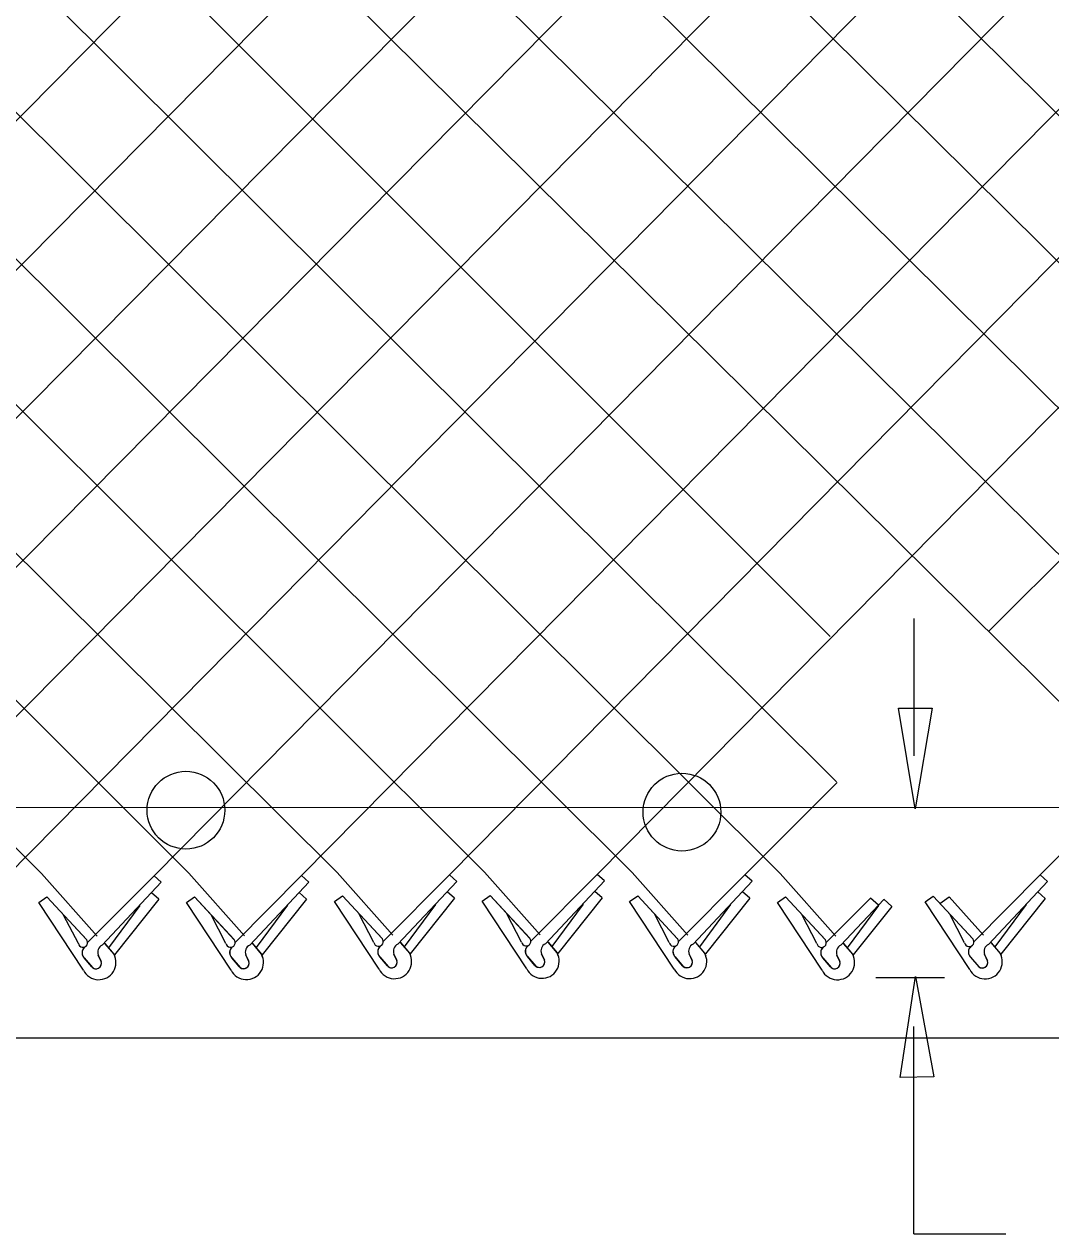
# Model space of a CAD drawing. Extents: x 0 to 2.85, y -0.1 to 1.83.
# Drawn here: x 1.8942 to 1.9503, y 0.7949 to 0.8609 of the extents above; entities that cross this region are included whole.
import ezdxf

# ---------------------------------------------------------------- set-up
doc = ezdxf.new("R2010")
doc.units = 0
for name, color, linetype in [('CT_Dimensions', 7, 'Continuous'), ('sb_Chainlink Fence', 7, 'Continuous'), ('sb_Existing Structural Steel', 7, 'Continuous')]:
    doc.layers.add(name, color=color, linetype=linetype)

msp = doc.modelspace()

# ---------------------------------------------------------------- linework, layer by layer
at = {"layer": 'CT_Dimensions'}
for p, q in [((1.9427963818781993, 0.8209455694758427), (1.9427963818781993, 0.8284403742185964)), ((1.9406997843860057, 0.8088609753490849), (1.9444581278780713, 0.8088609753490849)), ((1.9427787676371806, 0.7948812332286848), (1.9427787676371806, 0.8061901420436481)), ((1.9427787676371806, 0.7948812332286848), (1.947806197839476, 0.7948812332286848))]:
    msp.add_line(p, q, dxfattribs=at)
for points in [[(1.943772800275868, 0.8235584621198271), (1.9428567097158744, 0.8180619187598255), (1.9419406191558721, 0.8235584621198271)], [(1.9420370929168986, 0.8034102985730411), (1.9428693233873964, 0.8089201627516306), (1.9438690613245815, 0.8034382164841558)]]:
    msp.add_lwpolyline(points, close=True, dxfattribs=at)
at = {"layer": 'sb_Chainlink Fence'}
for p, q in [((1.816362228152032, 0.925117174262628), (1.927418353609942, 0.8145962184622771)), ((1.8244083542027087, 0.9251320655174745), (1.935480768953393, 0.814536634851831)), ((1.83249115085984, 0.9251102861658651), (1.9385650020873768, 0.8195307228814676)), ((1.8405325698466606, 0.9251298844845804), (1.938208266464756, 0.8274684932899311)), ((1.848626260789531, 0.9250972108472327), (1.9600487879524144, 0.8146849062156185)), ((1.946877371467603, 0.8277541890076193), (2.0446096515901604, 0.925266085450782)), ((1.917454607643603, 0.8144654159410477), (2.0254001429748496, 0.9238010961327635)), ((1.9496815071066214, 0.8144543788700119), (2.057048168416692, 0.9232390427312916)), ((1.8852044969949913, 0.8144268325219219), (1.9920955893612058, 0.9224340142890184)), ((1.8932669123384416, 0.8143672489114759), (1.999919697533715, 0.9224340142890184)), ((1.901323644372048, 0.8144120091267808), (2.008211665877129, 0.9225937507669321)), ((1.909376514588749, 0.814417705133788), (2.0162685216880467, 0.9225907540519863)), ((1.925508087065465, 0.8144858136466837), (2.032399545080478, 0.9226209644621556)), ((1.8530147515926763, 0.8144120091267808), (1.9599034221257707, 0.9223433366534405)), ((1.8610676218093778, 0.814417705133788), (1.967960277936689, 0.9223403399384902)), ((1.8690967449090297, 0.8144230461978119), (1.976013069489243, 0.9223763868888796)), ((1.8771502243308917, 0.8144434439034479), (1.9840421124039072, 0.922412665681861)), ((1.7882001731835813, 0.921315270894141), (1.895179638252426, 0.8145390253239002)), ((1.7962530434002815, 0.9213095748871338), (1.9032325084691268, 0.8145447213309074)), ((1.8038732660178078, 0.9213095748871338), (1.9113106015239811, 0.8145924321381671)), ((1.8123356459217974, 0.9212838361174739), (1.9193640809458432, 0.8146128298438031)), ((1.86069350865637, 0.9212414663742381), (1.9681030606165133, 0.8146682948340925)), ((1.8687477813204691, 0.9212580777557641), (1.9761654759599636, 0.8146087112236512)), ((1.8848044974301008, 0.9212034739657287), (1.992275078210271, 0.8146591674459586)), ((1.8805299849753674, 0.9173765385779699), (1.9842222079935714, 0.8146534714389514)), ((1.9335623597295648, 0.8144692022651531), (1.9386057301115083, 0.8195011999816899)), ((1.895179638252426, 0.8145390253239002), (1.898214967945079, 0.8111213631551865)), ((1.8976962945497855, 0.8107692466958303), (1.901323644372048, 0.8144120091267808)), ((1.9017194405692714, 0.8140533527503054), (1.901323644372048, 0.8144120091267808)), ((1.9032325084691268, 0.8145447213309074), (1.9062678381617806, 0.8111270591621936)), ((1.9057491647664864, 0.8107749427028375), (1.909376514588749, 0.814417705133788)), ((1.9097723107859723, 0.8140590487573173), (1.909376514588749, 0.814417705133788)), ((1.9113106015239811, 0.8145924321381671), (1.914345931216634, 0.8111747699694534)), ((1.9138272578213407, 0.8108226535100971), (1.917454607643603, 0.8144654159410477)), ((1.917850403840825, 0.8141067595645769), (1.917454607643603, 0.8144654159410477)), ((1.9193640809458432, 0.8146128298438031), (1.9223994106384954, 0.8111951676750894)), ((1.9218807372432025, 0.8108430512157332), (1.925508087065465, 0.8144858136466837)), ((1.9259038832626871, 0.8141271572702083), (1.925508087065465, 0.8144858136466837)), ((1.927418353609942, 0.8145962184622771), (1.930453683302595, 0.8111785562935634)), ((1.9299350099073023, 0.8108264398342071), (1.9335623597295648, 0.8144692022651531)), ((1.9339581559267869, 0.8141105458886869), (1.9335623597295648, 0.8144692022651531)), ((1.935480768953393, 0.814536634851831), (1.9385160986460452, 0.8111189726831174)), ((1.9460541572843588, 0.8108116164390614), (1.9496815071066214, 0.8144543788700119)), ((1.9500773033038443, 0.8140957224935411), (1.9496815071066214, 0.8144543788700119)), ((1.8984940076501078, 0.8106267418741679), (1.9017194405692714, 0.8140533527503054)), ((1.9065468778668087, 0.8106324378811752), (1.9097723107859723, 0.8140590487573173)), ((1.914624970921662, 0.8106801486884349), (1.917850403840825, 0.8141067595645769)), ((1.9226784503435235, 0.810700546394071), (1.9259038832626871, 0.8141271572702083)), ((1.9257695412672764, 0.8132011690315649), (1.9253737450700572, 0.8135598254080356)), ((1.9307327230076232, 0.8106839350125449), (1.9339581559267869, 0.8141105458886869)), ((1.9468518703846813, 0.810669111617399), (1.9500773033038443, 0.8140957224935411)), ((1.8950355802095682, 0.8129514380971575), (1.895481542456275, 0.8132561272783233)), ((1.8974720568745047, 0.8092625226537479), (1.8950355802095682, 0.8129514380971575)), ((1.895481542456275, 0.8132561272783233), (1.897637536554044, 0.8109324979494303)), ((1.895481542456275, 0.8132561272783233), (1.8976513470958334, 0.8109187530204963)), ((1.9015850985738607, 0.8131273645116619), (1.8991722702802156, 0.8100926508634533)), ((1.9015850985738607, 0.8131273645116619), (1.9011893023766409, 0.8134860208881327)), ((1.903088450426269, 0.8129571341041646), (1.9035344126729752, 0.8132618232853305)), ((1.9055249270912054, 0.809268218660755), (1.903088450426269, 0.8129571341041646)), ((1.9035344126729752, 0.8132618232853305), (1.905690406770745, 0.8109381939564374)), ((1.9035344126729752, 0.8132618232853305), (1.9057042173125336, 0.8109244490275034)), ((1.909637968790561, 0.8131330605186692), (1.9072251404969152, 0.8100983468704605)), ((1.909637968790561, 0.8131330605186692), (1.9092421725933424, 0.8134917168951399)), ((1.9111665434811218, 0.8130048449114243), (1.9116125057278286, 0.8133095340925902)), ((1.9136030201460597, 0.8093159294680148), (1.9111665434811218, 0.8130048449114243)), ((1.9116125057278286, 0.8133095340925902), (1.9137684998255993, 0.8109859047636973)), ((1.9116125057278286, 0.8133095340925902), (1.913782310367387, 0.8109721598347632)), ((1.9177160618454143, 0.8131807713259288), (1.9153032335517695, 0.8101460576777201)), ((1.9177160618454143, 0.8131807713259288), (1.9173202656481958, 0.8135394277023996)), ((1.9192200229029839, 0.8130252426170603), (1.9196659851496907, 0.8133299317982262)), ((1.921656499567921, 0.8093363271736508), (1.9192200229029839, 0.8130252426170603)), ((1.9196659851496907, 0.8133299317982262), (1.9218219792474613, 0.8110063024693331)), ((1.9196659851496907, 0.8133299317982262), (1.921835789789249, 0.8109925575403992)), ((1.9257695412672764, 0.8132011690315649), (1.9233567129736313, 0.8101664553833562)), ((1.9272742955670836, 0.8130086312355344), (1.9277202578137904, 0.8133133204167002)), ((1.9297107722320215, 0.8093197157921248), (1.9272742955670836, 0.8130086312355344)), ((1.9277202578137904, 0.8133133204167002), (1.9298762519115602, 0.8109896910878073)), ((1.9277202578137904, 0.8133133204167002), (1.9298900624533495, 0.8109759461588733)), ((1.9338238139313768, 0.8131845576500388), (1.931410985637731, 0.8101498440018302)), ((1.9338238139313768, 0.8131845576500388), (1.933428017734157, 0.8135432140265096)), ((1.935336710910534, 0.812949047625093), (1.9357826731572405, 0.8132537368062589)), ((1.9377731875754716, 0.8092601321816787), (1.935336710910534, 0.812949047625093)), ((1.9357826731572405, 0.8132537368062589), (1.9379386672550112, 0.8109301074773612)), ((1.9357826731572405, 0.8132537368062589), (1.9379524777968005, 0.8109163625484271)), ((1.9379974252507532, 0.8107668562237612), (1.9404144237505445, 0.8131941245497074)), ((1.9387951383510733, 0.8106243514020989), (1.9411463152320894, 0.8131221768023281)), ((1.9408503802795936, 0.8127990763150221), (1.9404144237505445, 0.8131941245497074)), ((1.9415760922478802, 0.8127349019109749), (1.9411378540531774, 0.8131320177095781)), ((1.9433985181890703, 0.8129972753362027), (1.9438394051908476, 0.8132984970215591)), ((1.945829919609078, 0.8093048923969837), (1.9434001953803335, 0.8129835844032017)), ((1.9438394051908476, 0.8132984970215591), (1.9459953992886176, 0.8109748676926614)), ((1.9438394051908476, 0.8132984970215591), (1.9460092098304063, 0.8109611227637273)), ((1.9441995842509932, 0.8129070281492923), (1.944713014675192, 0.8132578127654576)), ((1.944713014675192, 0.8132578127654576), (1.946572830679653, 0.8111637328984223)), ((1.9499429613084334, 0.813169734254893), (1.9475301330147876, 0.8101350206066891)), ((1.9499429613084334, 0.813169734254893), (1.949547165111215, 0.8135283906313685)), ((1.8971946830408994, 0.8107180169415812), (1.8963830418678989, 0.8122695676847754)), ((1.9005460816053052, 0.8127953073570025), (1.8988490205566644, 0.8104853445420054)), ((1.905247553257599, 0.8107237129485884), (1.9044359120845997, 0.8122752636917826)), ((1.908598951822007, 0.8128010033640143), (1.9069018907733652, 0.8104910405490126)), ((1.913325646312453, 0.810771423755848), (1.912514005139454, 0.8123229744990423)), ((1.9166770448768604, 0.812848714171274), (1.914979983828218, 0.8105387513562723)), ((1.9213791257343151, 0.8107918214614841), (1.9205674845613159, 0.8123433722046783)), ((1.9247305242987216, 0.8128691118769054), (1.92303346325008, 0.8105591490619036)), ((1.9294333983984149, 0.810775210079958), (1.928621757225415, 0.8123267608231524)), ((1.9327847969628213, 0.8128525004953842), (1.9310877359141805, 0.8105425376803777)), ((1.9374958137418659, 0.810715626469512), (1.936684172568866, 0.8122671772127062)), ((1.9408472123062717, 0.812792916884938), (1.9391501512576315, 0.8104829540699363)), ((1.9415760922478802, 0.8127349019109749), (1.939473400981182, 0.8100902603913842)), ((1.9455525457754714, 0.8107603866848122), (1.9447409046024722, 0.8123119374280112)), ((1.9489039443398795, 0.8128376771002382), (1.947206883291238, 0.8105277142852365)), ((1.8986291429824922, 0.8107222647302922), (1.8991243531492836, 0.8101360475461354)), ((1.8986357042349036, 0.8107133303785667), (1.8991268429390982, 0.8101340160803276)), ((1.9066820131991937, 0.8107279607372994), (1.9071772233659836, 0.8101417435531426)), ((1.9066885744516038, 0.8107190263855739), (1.907179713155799, 0.8101397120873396)), ((1.9147601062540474, 0.810775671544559), (1.9152553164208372, 0.8101894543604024)), ((1.914766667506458, 0.8107667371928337), (1.9152578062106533, 0.8101874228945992)), ((1.9228135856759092, 0.8107960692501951), (1.923308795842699, 0.8102098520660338)), ((1.9228201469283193, 0.8107871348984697), (1.9233112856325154, 0.8102078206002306)), ((1.9308678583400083, 0.810779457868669), (1.9313630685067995, 0.8101932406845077)), ((1.9308744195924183, 0.8107705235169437), (1.9313655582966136, 0.8101912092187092)), ((1.9389302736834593, 0.810719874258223), (1.9394254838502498, 0.8101336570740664)), ((1.9389368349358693, 0.8107109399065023), (1.9394279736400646, 0.8101316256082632)), ((1.9469870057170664, 0.8107646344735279), (1.9474822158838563, 0.8101784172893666)), ((1.9469935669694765, 0.8107557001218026), (1.9474847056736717, 0.8101763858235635)), ((1.897923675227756, 0.8094475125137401), (1.8975196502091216, 0.8099312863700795)), ((1.8975196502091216, 0.8099312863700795), (1.897964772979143, 0.8094042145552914)), ((1.8984457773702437, 0.8097330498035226), (1.8982822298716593, 0.8100873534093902)), ((1.8982828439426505, 0.8100747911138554), (1.898445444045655, 0.8097410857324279)), ((1.8991243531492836, 0.8101360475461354), (1.8991607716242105, 0.8100679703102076)), ((1.8991607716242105, 0.8100679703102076), (1.8991918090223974, 0.8099951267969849)), ((1.9059765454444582, 0.8094532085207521), (1.9055725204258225, 0.8099369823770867)), ((1.9055725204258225, 0.8099369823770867), (1.9060176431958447, 0.8094099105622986)), ((1.9064986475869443, 0.8097387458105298), (1.90633510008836, 0.8100930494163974)), ((1.9063357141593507, 0.8100804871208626), (1.9064983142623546, 0.809746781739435)), ((1.9071772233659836, 0.8101417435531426), (1.9072136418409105, 0.8100736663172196)), ((1.9072136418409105, 0.8100736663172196), (1.9072446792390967, 0.8100008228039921)), ((1.914054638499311, 0.8095009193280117), (1.9136506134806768, 0.8099846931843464)), ((1.9136506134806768, 0.8099846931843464), (1.914095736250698, 0.8094576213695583)), ((1.9145767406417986, 0.8097864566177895), (1.914413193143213, 0.8101407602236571)), ((1.914413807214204, 0.8101281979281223), (1.9145764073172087, 0.8097944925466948)), ((1.9152553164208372, 0.8101894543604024), (1.915291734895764, 0.8101213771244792)), ((1.915291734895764, 0.8101213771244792), (1.915322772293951, 0.8100485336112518)), ((1.922108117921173, 0.809521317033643), (1.9217040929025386, 0.8100050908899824)), ((1.9217040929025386, 0.8100050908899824), (1.9221492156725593, 0.8094780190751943)), ((1.9226302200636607, 0.8098068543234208), (1.9224666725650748, 0.8101611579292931)), ((1.9224672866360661, 0.8101485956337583), (1.9226298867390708, 0.8098148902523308)), ((1.923308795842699, 0.8102098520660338), (1.9233452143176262, 0.8101417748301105)), ((1.9233452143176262, 0.8101417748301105), (1.923376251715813, 0.8100689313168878)), ((1.9301623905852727, 0.8095047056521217), (1.9297583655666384, 0.8099884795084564)), ((1.9297583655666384, 0.8099884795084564), (1.930203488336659, 0.8094614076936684)), ((1.9306844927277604, 0.8097902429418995), (1.9305209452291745, 0.8101445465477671)), ((1.9305215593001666, 0.8101319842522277), (1.9306841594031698, 0.8097982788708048)), ((1.9313630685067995, 0.8101932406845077), (1.9313994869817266, 0.8101251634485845)), ((1.9313994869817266, 0.8101251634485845), (1.931430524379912, 0.8100523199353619)), ((1.9382248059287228, 0.8094451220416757), (1.9378207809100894, 0.8099288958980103)), ((1.9378207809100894, 0.8099288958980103), (1.9382659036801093, 0.809401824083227)), ((1.9387469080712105, 0.8097306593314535), (1.9385833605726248, 0.8100849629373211)), ((1.9385839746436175, 0.8100724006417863), (1.9387465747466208, 0.8097386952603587)), ((1.9394254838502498, 0.8101336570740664), (1.9394619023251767, 0.8100655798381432)), ((1.9394619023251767, 0.8100655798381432), (1.939492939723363, 0.8099927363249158)), ((1.9462815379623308, 0.8094898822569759), (1.945877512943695, 0.8099736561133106)), ((1.945877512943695, 0.8099736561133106), (1.946322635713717, 0.8094465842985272)), ((1.946803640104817, 0.8097754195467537), (1.946640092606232, 0.8101297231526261)), ((1.946640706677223, 0.8101171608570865), (1.946803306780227, 0.8097834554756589)), ((1.9474822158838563, 0.8101784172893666), (1.9475186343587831, 0.8101103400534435)), ((1.9475186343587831, 0.8101103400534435), (1.9475496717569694, 0.8100374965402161)), ((1.8800525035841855, 0.8055800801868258), (2.446888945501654, 0.8055292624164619))]:
    msp.add_line(p, q, dxfattribs=at)
for centre, radius, start, end in [((1.8974466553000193, 0.8107621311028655), 0.00025580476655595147, 189.9304409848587, 40.97853800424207), ((1.9054995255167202, 0.8107678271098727), 0.00025580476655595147, 189.9304409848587, 40.97853800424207), ((1.9135776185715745, 0.8108155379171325), 0.00025580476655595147, 189.9304409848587, 40.97853800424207), ((1.9216310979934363, 0.8108359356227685), 0.00025580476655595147, 189.9304409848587, 40.97853800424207), ((1.929685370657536, 0.8108193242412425), 0.00025580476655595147, 189.9304409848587, 40.97853800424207), ((1.9377477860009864, 0.8107597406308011), 0.00025580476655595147, 189.9304409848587, 40.97853800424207), ((1.9458045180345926, 0.8108045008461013), 0.00025580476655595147, 189.9304409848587, 40.97853800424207), ((1.8977791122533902, 0.810214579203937), 0.0003843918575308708, 126.9947472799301, 219.79833989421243), ((1.8977896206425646, 0.8102141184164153), 0.0003909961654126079, 127.7656421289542, 226.33281459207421), ((1.898669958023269, 0.8102466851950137), 0.00041880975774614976, 114.84216649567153, 203.51671506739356), ((1.9058319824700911, 0.8102202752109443), 0.0003843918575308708, 126.9947472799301, 219.79833989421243), ((1.9058424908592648, 0.8102198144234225), 0.0003909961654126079, 127.7656421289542, 226.33281459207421), ((1.9067228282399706, 0.8102523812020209), 0.00041880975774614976, 114.84216649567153, 203.51671506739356), ((1.9139100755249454, 0.8102679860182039), 0.0003843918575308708, 126.9947472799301, 219.79833989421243), ((1.9139205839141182, 0.8102675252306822), 0.0003909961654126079, 127.7656421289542, 226.33281459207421), ((1.9148009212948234, 0.8103000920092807), 0.00041880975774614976, 114.84216649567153, 203.51671506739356), ((1.9219635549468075, 0.81028838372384), 0.0003843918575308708, 126.9947472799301, 219.79833989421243), ((1.9219740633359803, 0.8102879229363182), 0.0003909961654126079, 127.7656421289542, 226.33281459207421), ((1.9228544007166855, 0.8103204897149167), 0.00041880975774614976, 114.84216649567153, 203.51671506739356), ((1.930017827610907, 0.810271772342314), 0.0003843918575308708, 126.9947472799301, 219.79833989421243), ((1.93002833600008, 0.8102713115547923), 0.0003909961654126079, 127.7656421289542, 226.33281459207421), ((1.9309086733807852, 0.8103038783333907), 0.00041880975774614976, 114.84216649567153, 203.51671506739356), ((1.938080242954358, 0.8102121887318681), 0.0003843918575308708, 126.9947472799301, 219.79833989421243), ((1.9380907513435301, 0.8102117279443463), 0.0003909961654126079, 127.7656421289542, 226.33281459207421), ((1.9389710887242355, 0.8102442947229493), 0.00041880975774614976, 114.84216649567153, 203.51671506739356), ((1.9461369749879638, 0.8102569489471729), 0.0003843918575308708, 126.9947472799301, 219.79833989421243), ((1.9461474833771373, 0.8102564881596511), 0.0003909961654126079, 127.7656421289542, 226.33281459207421), ((1.9470278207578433, 0.8102890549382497), 0.00041880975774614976, 114.84216649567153, 203.51671506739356), ((1.8983105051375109, 0.8096772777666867), 0.0009354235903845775, 206.32021657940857, 29.22686940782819), ((1.8981564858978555, 0.8096419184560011), 0.00030330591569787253, 219.86319118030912, 17.48524419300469), ((1.8981575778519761, 0.8096404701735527), 0.00030494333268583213, 230.78260140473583, 19.265642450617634), ((1.9063633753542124, 0.8096829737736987), 0.0009354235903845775, 206.32021657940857, 29.22686940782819), ((1.9062093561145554, 0.8096476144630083), 0.00030330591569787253, 219.86319118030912, 17.48524419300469), ((1.9062104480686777, 0.8096461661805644), 0.00030494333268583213, 230.78260140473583, 19.265642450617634), ((1.914441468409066, 0.8097306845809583), 0.0009354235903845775, 206.32021657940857, 29.22686940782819), ((1.914287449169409, 0.809695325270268), 0.00030330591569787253, 219.86319118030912, 17.48524419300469), ((1.9142885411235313, 0.8096938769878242), 0.00030494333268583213, 230.78260140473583, 19.265642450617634), ((1.922494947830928, 0.8097510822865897), 0.0009354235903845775, 206.32021657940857, 29.22686940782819), ((1.9223409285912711, 0.809715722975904), 0.00030330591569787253, 219.86319118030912, 17.48524419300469), ((1.9223420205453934, 0.8097142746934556), 0.00030494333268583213, 230.78260140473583, 19.265642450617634), ((1.9305492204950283, 0.8097344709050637), 0.0009354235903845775, 206.32021657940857, 29.22686940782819), ((1.9303952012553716, 0.809699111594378), 0.00030330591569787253, 219.86319118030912, 17.48524419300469), ((1.9303962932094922, 0.8096976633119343), 0.00030494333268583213, 230.78260140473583, 19.265642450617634), ((1.9386116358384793, 0.8096748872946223), 0.0009354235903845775, 206.32021657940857, 29.22686940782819), ((1.9384576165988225, 0.8096395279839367), 0.00030330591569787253, 219.86319118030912, 17.48524419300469), ((1.9384587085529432, 0.8096380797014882), 0.00030494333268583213, 230.78260140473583, 19.265642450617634), ((1.946668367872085, 0.8097196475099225), 0.0009354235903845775, 206.32021657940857, 29.22686940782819), ((1.9465143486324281, 0.8096842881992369), 0.00030330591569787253, 219.86319118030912, 17.48524419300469), ((1.9465154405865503, 0.8096828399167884), 0.00030494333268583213, 230.78260140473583, 19.265642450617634)]:
    msp.add_arc(centre, radius, start, end, dxfattribs=at)
at = {"layer": 'sb_Existing Structural Steel'}
msp.add_line((1.0977552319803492, 0.8177376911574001), (2.4494196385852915, 0.8184027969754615), dxfattribs=at)
for centre in [(1.9030639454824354, 0.8179887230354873), (1.9301297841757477, 0.817881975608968)]:
    msp.add_circle(centre, 0.0021204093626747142, dxfattribs=at)

doc.saveas('drawing.dxf')
